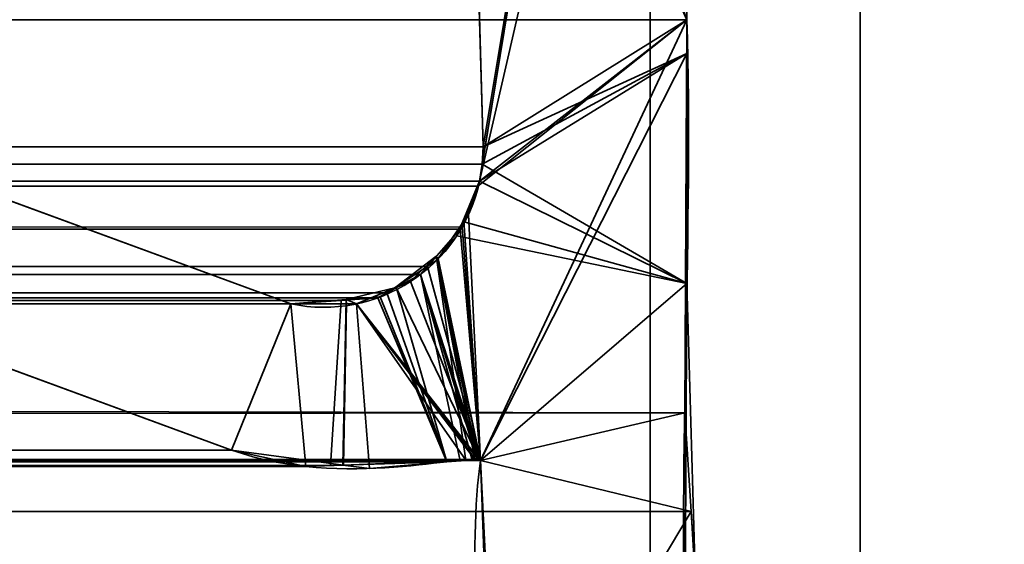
# Model space of a CAD drawing. Header units: millimetres. Extents: x -603 to 3703, y -115 to 193.
# Tile 355 of 656: x 409 to 413.69, y 0.15 to 2.65. Entities that reach past the tile are written whole.
import ezdxf

# ---------------------------------------------------------------- set-up
doc = ezdxf.new("R2010")
doc.units = ezdxf.units.MM
doc.layers.add('151', color=7, linetype='Continuous', true_color=0xffffff)

# ---------------------------------------------------------------- blocks, each defined once
blk = doc.blocks.new('UG_SURFACE_001')
at = {"layer": '151', "color": 252, "linetype": 'Continuous', "lineweight": 35}
for points in [[(603, -18, 2212.25), (603, 174.4, 2212.25), (-603, 174.4, 2212.25), (-603, -18, 2212.25)], [(-453, -18, 2062.2499), (-453, 174.4, 2062.2499), (453, 174.4, 2062.2499), (453, -18, 2062.2499)]]:
    blk.add_3dface(points, dxfattribs=at)
blk = doc.blocks.new('UG_SURFACE_009')
at = {"layer": '151', "color": 252, "linetype": 'Continuous', "lineweight": 35}
for points in [[(-414.5, -29.92, 2023.7501), (414.5, -29.92, 2023.7501), (414.5, 14.42, 2023.7501), (-414.5, 14.42, 2023.7501)], [(-413, -29.92, 2022.2499), (-413, 14.42, 2022.2499), (413, 14.42, 2022.2499), (413, -29.92, 2022.2499)], [(414.5, 14.42, 2023.7501), (414.5, -29.92, 2023.7501), (413, -29.92, 2022.2499), (413, 14.42, 2022.2499)]]:
    blk.add_3dface(points, dxfattribs=at)
blk = doc.blocks.new('UG_SURFACE_010')
at = {"layer": '151', "color": 252, "linetype": 'Continuous', "lineweight": 35}
for points in [[(413, -29.92, 2022.2499), (413, 14.42, 2022.2499), (413, 14.42, -8.75), (413, -29.92, -8.75)], [(414.5, 14.42, -8.75), (414.5, -29.92, -8.75), (413, -29.92, -8.75), (413, 14.42, -8.75)], [(413, 14.42, 2022.2499), (413, -29.92, 2022.2499), (414.5, -29.92, 2023.7501), (414.5, 14.42, 2023.7501)]]:
    blk.add_3dface(points, dxfattribs=at)
blk = doc.blocks.new('UG_SURFACE_011')
at = {"layer": '151', "color": 252, "linetype": 'Continuous', "lineweight": 35}
for points in [[(-397, 4.0145, -7.75), (-412, 4.0145, -7.75), (-412, -24.9528, -7.75), (412, -24.9528, -7.75)], [(397, 4.0145, -8.75), (412, 4.0145, -8.75), (412, -24.9528, -8.75), (-412, -24.9528, -8.75)], [(397, 4.0145, -7.75), (-397, 4.0145, -7.75), (412, -24.9528, -7.75)], [(412, -24.9528, -7.75), (412, 4.0145, -7.75), (397, 4.0145, -7.75)], [(412, -24.9528, -8.75), (412, 4.0145, -8.75), (412, 4.0145, -7.75), (412, -24.9528, -7.75)]]:
    blk.add_3dface(points, dxfattribs=at)
blk = doc.blocks.new('UG_SURFACE_047')
at = {"layer": '151', "color": 7, "linetype": 'Continuous', "lineweight": 35}
for points in [[(411.2049, 2.0412, 2020.4549), (411.1224, 4.9715, 2020.3724), (412.0888, 7.3541, 2021.3387)], [(411.1882, 1.8784, 2020.4382), (412.0888, 7.3541, 2021.3387), (412.1321, 6.0177, 2021.3821), (412.1284, 5.9608, 2021.3785)], [(412.0888, 7.3541, 2021.3387), (411.1882, 1.8784, 2020.4382), (411.2011, 1.9593, 2020.4511)], [(412.0888, 7.3541, 2021.3387), (411.2011, 1.9593, 2020.4511), (411.2049, 2.0412, 2020.4549)], [(412.175, 2.6459, 2021.425), (412.1284, 5.9608, 2021.3785), (-412.1284, 5.9608, 2021.3785), (-412.175, 2.6459, 2021.425)], [(412.1284, 5.9608, 2021.3785), (412.175, 2.6459, 2021.425), (411.1882, 1.8784, 2020.4382)], [(-411.2049, 2.0412, 2020.4549), (-411.1224, 4.9715, 2020.3724), (411.1224, 4.9715, 2020.3724), (411.2049, 2.0412, 2020.4549)], [(412.1643, 0.7759, 2021.4143), (-412.175, 2.6459, 2021.425), (-412.1673, 0.3027, 2021.4171)], [(412.1643, 0.7759, 2021.4143), (412.175, 2.6459, 2021.425), (-412.175, 2.6459, 2021.425)], [(412.175, 2.6459, 2021.425), (411.1926, 0.5499, 2020.4425), (411.1052, 1.66, 2020.3552), (411.1792, 1.8545, 2020.4291)], [(411.1792, 1.8545, 2020.4291), (411.1882, 1.8784, 2020.4382), (412.175, 2.6459, 2021.425)], [(411.1926, 0.5499, 2020.4425), (412.175, 2.6459, 2021.425), (412.1643, 0.7759, 2021.4143)], [(-411.2011, 1.9593, 2020.4511), (-411.2049, 2.0412, 2020.4549), (411.2049, 2.0412, 2020.4549)], [(-411.2011, 1.9593, 2020.4511), (411.2049, 2.0412, 2020.4549), (411.2011, 1.9593, 2020.4511)], [(-408.3734, 1.997, 2017.6234), (-410.2899, 1.295, 2019.5398), (410.2899, 1.295, 2019.5398), (408.3734, 1.997, 2017.6234)], [(410.0084, 0.5991, 2019.2585), (408.5515, 1.1329, 2017.8015), (408.3734, 1.997, 2017.6234), (410.2899, 1.295, 2019.5398)], [(411.2011, 1.9593, 2020.4511), (411.1882, 1.8784, 2020.4382), (-411.1882, 1.8784, 2020.4382), (-411.2011, 1.9593, 2020.4511)], [(-411.1882, 1.8784, 2020.4382), (411.1882, 1.8784, 2020.4382), (411.1792, 1.8545, 2020.4291)], [(411.1792, 1.8545, 2020.4291), (-411.18, 1.8536, 2020.4301), (-411.1882, 1.8784, 2020.4382)], [(-411.1357, 1.7194, 2020.3857), (-411.18, 1.8536, 2020.4301), (411.1792, 1.8545, 2020.4291)], [(-411.1357, 1.7194, 2020.3857), (411.1792, 1.8545, 2020.4291), (411.1052, 1.66, 2020.3552)], [(-411.1357, 1.7194, 2020.3857), (411.1052, 1.66, 2020.3552), (411.0961, 1.6497, 2020.3462)], [(411.0961, 1.6497, 2020.3462), (-411.0914, 1.6556, 2020.3414), (-411.1357, 1.7194, 2020.3857)], [(-410.9856, 1.5029, 2020.2355), (-411.0914, 1.6556, 2020.3414), (411.0961, 1.6497, 2020.3462)], [(-410.9422, 1.4746, 2020.1921), (-410.9856, 1.5029, 2020.2355), (411.0961, 1.6497, 2020.3462)], [(411.0961, 1.6497, 2020.3462), (410.941, 1.4726, 2020.191), (-410.9422, 1.4746, 2020.1921)], [(411.1926, 0.5499, 2020.4425), (410.941, 1.4726, 2020.191), (411.0961, 1.6497, 2020.3462)], [(411.0961, 1.6497, 2020.3462), (411.1052, 1.66, 2020.3552), (411.1926, 0.5499, 2020.4425)], [(-410.9422, 1.4746, 2020.1921), (410.9071, 1.4339, 2020.1571), (410.7471, 1.3465, 2019.9971)], [(-410.9422, 1.4746, 2020.1921), (410.941, 1.4726, 2020.191), (410.9071, 1.4339, 2020.1571)], [(410.7471, 1.3465, 2019.9971), (-410.7465, 1.3476, 2019.9964), (-410.9422, 1.4746, 2020.1921)], [(411.1926, 0.5499, 2020.4425), (410.9071, 1.4339, 2020.1571), (410.941, 1.4726, 2020.191)], [(410.7471, 1.3465, 2019.9971), (410.9071, 1.4339, 2020.1571), (411.0952, 0.5484, 2020.3452), (411.0318, 0.5441, 2020.2818)], [(410.9071, 1.4339, 2020.1571), (411.1524, 0.5522, 2020.4024), (411.0952, 0.5484, 2020.3452)], [(410.9071, 1.4339, 2020.1571), (411.1767, 0.5539, 2020.4268), (411.1524, 0.5522, 2020.4024)], [(410.9071, 1.4339, 2020.1571), (411.1807, 0.5541, 2020.4308), (411.1767, 0.5539, 2020.4268)], [(410.9071, 1.4339, 2020.1571), (411.1926, 0.5499, 2020.4425), (411.1875, 0.5517, 2020.4375)], [(411.1875, 0.5517, 2020.4375), (411.1807, 0.5541, 2020.4308), (410.9071, 1.4339, 2020.1571)], [(-410.7465, 1.3476, 2019.9964), (410.7471, 1.3465, 2019.9971), (410.7048, 1.3234, 2019.9549)], [(-410.7153, 1.3273, 2019.9654), (-410.7465, 1.3476, 2019.9964), (410.7048, 1.3234, 2019.9549)], [(-410.7153, 1.3273, 2019.9654), (410.7048, 1.3234, 2019.9549), (410.529, 1.3114, 2019.779)], [(410.529, 1.3114, 2019.779), (-410.5288, 1.3132, 2019.7787), (-410.7153, 1.3273, 2019.9654)], [(-410.5288, 1.3132, 2019.7787), (410.529, 1.3114, 2019.779), (410.2899, 1.295, 2019.5398)], [(410.2899, 1.295, 2019.5398), (-410.2899, 1.295, 2019.5398), (-410.5288, 1.3132, 2019.7787)], [(410.529, 1.3114, 2019.779), (410.7048, 1.3234, 2019.9549), (411.0318, 0.5441, 2020.2818), (410.4793, 0.5255, 2019.7294)], [(411.0318, 0.5441, 2020.2818), (410.7048, 1.3234, 2019.9549), (410.7471, 1.3465, 2019.9971)], [(410.2899, 1.295, 2019.5398), (410.3616, 0.5215, 2019.6116), (410.0084, 0.5991, 2019.2585)], [(410.4793, 0.5255, 2019.7294), (410.3616, 0.5215, 2019.6116), (410.2899, 1.295, 2019.5398), (410.529, 1.3114, 2019.779)], [(408.5515, 1.1329, 2017.8015), (410.0084, 0.5991, 2019.2585), (-410.0084, 0.5991, 2019.2585), (-408.5515, 1.1329, 2017.8015)], [(-412.1673, 0.3027, 2021.4171), (412.1944, 0.3073, 2021.4443), (412.1643, 0.7759, 2021.4143)], [(411.1926, 0.5499, 2020.4425), (412.1643, 0.7759, 2021.4143), (412.1944, 0.3073, 2021.4443)], [(-410.3616, 0.5215, 2019.6116), (410.0084, 0.5991, 2019.2585), (410.3616, 0.5215, 2019.6116)], [(-410.3616, 0.5215, 2019.6116), (-410.0084, 0.5991, 2019.2585), (410.0084, 0.5991, 2019.2585)], [(411.2493, -1.0249, 2020.4992), (-411.2823, -1.2143, 2020.5324), (-411.1926, 0.5499, 2020.4425)], [(411.1926, 0.5499, 2020.4425), (-411.1926, 0.5499, 2020.4425), (-411.1875, 0.5517, 2020.4375), (411.1875, 0.5517, 2020.4375)], [(-411.1926, 0.5499, 2020.4425), (411.1926, 0.5499, 2020.4425), (411.2493, -1.0249, 2020.4992)], [(411.1807, 0.5541, 2020.4308), (-411.1875, 0.5517, 2020.4375), (-411.1807, 0.5541, 2020.4308)], [(411.1807, 0.5541, 2020.4308), (411.1875, 0.5517, 2020.4375), (-411.1875, 0.5517, 2020.4375)], [(-411.1807, 0.5541, 2020.4308), (-411.1767, 0.5539, 2020.4268), (411.1767, 0.5539, 2020.4268), (411.1807, 0.5541, 2020.4308)], [(411.1767, 0.5539, 2020.4268), (-411.1767, 0.5539, 2020.4268), (-411.1524, 0.5522, 2020.4024), (411.1524, 0.5522, 2020.4024)], [(411.1524, 0.5522, 2020.4024), (-411.1524, 0.5522, 2020.4024), (-411.0952, 0.5484, 2020.3452), (411.0952, 0.5484, 2020.3452)], [(411.0952, 0.5484, 2020.3452), (-411.0952, 0.5484, 2020.3452), (-411.0318, 0.5441, 2020.2818)], [(411.0318, 0.5441, 2020.2818), (411.0952, 0.5484, 2020.3452), (-411.0318, 0.5441, 2020.2818)], [(-411.0318, 0.5441, 2020.2818), (-410.4793, 0.5255, 2019.7294), (410.4793, 0.5255, 2019.7294), (411.0318, 0.5441, 2020.2818)], [(410.3616, 0.5215, 2019.6116), (-410.4793, 0.5255, 2019.7294), (-410.3616, 0.5215, 2019.6116)], [(410.3616, 0.5215, 2019.6116), (410.4793, 0.5255, 2019.7294), (-410.4793, 0.5255, 2019.7294)], [(411.2903, -1.2084, 2020.5402), (411.2493, -1.0249, 2020.4992), (411.1926, 0.5499, 2020.4425), (412.1944, 0.3073, 2021.4443)], [(412.3484, -2.085, 2021.5983), (412.1944, 0.3073, 2021.4443), (-412.1673, 0.3027, 2021.4171)], [(412.3484, -2.085, 2021.5983), (-412.1673, 0.3027, 2021.4171), (-412.1649, -0.4257, 2021.4148)], [(412.1944, 0.3073, 2021.4443), (412.3484, -2.085, 2021.5983), (411.755, -3.2885, 2021.0049), (411.2903, -1.2084, 2020.5402)]]:
    blk.add_3dface(points, dxfattribs=at)
blk = doc.blocks.new('UG_SURFACE_048')
at = {"layer": '151', "color": 7, "linetype": 'Continuous', "lineweight": 35}
for points in [[(412.1284, 5.9608, -8.75), (412.175, 2.6459, -8.75), (410.8703, 6.3656, -8.75), (410.9498, 6.4447, -8.75)], [(411.0944, 5.0879, -8.75), (411.0816, 5.1408, -8.75), (410.8703, 6.3656, -8.75), (412.175, 2.6459, -8.75)], [(412.175, 2.6459, 2021.425), (412.1284, 5.9608, 2021.3785), (411.1224, 4.9715, 2020.3724), (411.2049, 2.0412, 2020.4549)], [(412.175, 2.6459, -8.75), (412.1284, 5.9608, -8.75), (412.1284, 5.9608, 2021.3785), (412.175, 2.6459, 2021.425)], [(412.175, 2.6459, -8.75), (411.1224, 4.9715, -8.75), (411.0944, 5.0879, -8.75)], [(411.2049, 2.0412, -8.75), (411.1224, 4.9715, -8.75), (412.175, 2.6459, -8.75), (412.175, 2.4846, -8.75)], [(411.2049, 2.0412, 2020.4549), (411.1224, 4.9715, 2020.3724), (411.1224, 4.9715, -8.75), (411.2049, 2.0412, -8.75)], [(411.2049, 2.0412, 2020.4549), (412.1744, 2.4847, 2021.4245), (412.175, 2.6459, 2021.425)], [(412.175, 2.6459, -8.75), (412.175, 2.6459, 2021.425), (412.1744, 2.4847, 2021.4245)], [(412.1744, 2.4847, 2021.4245), (412.175, 2.4846, -8.75), (412.175, 2.6459, -8.75)], [(411.1882, 1.8784, 2020.4382), (411.1357, 1.7194, 2020.3857), (411.1926, 0.5499, 2020.4425), (412.1744, 2.4847, 2021.4245)], [(411.2011, 1.9593, 2020.4511), (411.1882, 1.8784, 2020.4382), (412.1744, 2.4847, 2021.4245)], [(412.1649, -0.4257, 2021.4148), (412.1744, 2.4847, 2021.4245), (411.1926, 0.5499, 2020.4425), (411.2516, -0.6106, 2020.5016)], [(412.1744, 2.4847, 2021.4245), (411.2049, 2.0412, 2020.4549), (411.2011, 1.9593, 2020.4511)], [(412.175, 2.4846, -8.75), (412.1752, 1.3919, -8.75), (411.2011, 1.9593, -8.75), (411.2049, 2.0412, -8.75)], [(412.1752, 1.3919, -8.75), (412.1744, 2.4847, 2021.4245), (412.1649, -0.4257, 2021.4148)], [(412.1752, 1.3919, -8.75), (412.175, 2.4846, -8.75), (412.1744, 2.4847, 2021.4245)], [(411.2011, 1.9593, 2020.4511), (411.2049, 2.0412, 2020.4549), (411.2049, 2.0412, -8.75), (411.2011, 1.9593, -8.75)], [(408.3734, 1.997, -8.75), (410.2899, 1.295, -8.75), (410.0084, 0.5991, -8.75), (408.5515, 1.1329, -8.75)], [(410.2899, 1.295, 2019.5398), (408.3734, 1.997, 2017.6234), (408.5515, 1.1329, 2017.8015), (410.0084, 0.5991, 2019.2585)], [(408.3734, 1.997, 2017.6234), (410.2899, 1.295, 2019.5398), (410.2899, 1.295, -8.75), (408.3734, 1.997, -8.75)], [(412.1752, 1.3919, -8.75), (411.1882, 1.8784, -8.75), (411.2011, 1.9593, -8.75)], [(411.2011, 1.9593, -8.75), (411.1882, 1.8784, -8.75), (411.1882, 1.8784, 2020.4382), (411.2011, 1.9593, 2020.4511)], [(411.1079, 1.6861, -8.75), (411.1882, 1.8784, -8.75), (412.1752, 1.3919, -8.75)], [(411.1882, 1.8784, -8.75), (411.1079, 1.6861, -8.75), (411.1135, 1.6875, 2020.3636)], [(411.1135, 1.6875, 2020.3636), (411.1357, 1.7194, 2020.3857), (411.1882, 1.8784, -8.75)], [(411.1357, 1.7194, 2020.3857), (411.1882, 1.8784, 2020.4382), (411.1882, 1.8784, -8.75)], [(411.1135, 1.6875, 2020.3636), (410.9909, 1.5104, 2020.2408), (411.1926, 0.5499, 2020.4425)], [(410.9909, 1.5104, 2020.2408), (411.1135, 1.6875, 2020.3636), (411.0797, 1.6187, -8.75)], [(411.1135, 1.6875, 2020.3636), (411.1079, 1.6861, -8.75), (411.0797, 1.6187, -8.75)], [(411.1926, 0.5499, 2020.4425), (411.1357, 1.7194, 2020.3857), (411.1135, 1.6875, 2020.3636)], [(412.1752, 1.3919, -8.75), (411.0797, 1.6187, -8.75), (411.1079, 1.6861, -8.75)], [(410.9806, 1.5204, -8.75), (411.0797, 1.6187, -8.75), (412.1752, 1.3919, -8.75), (411.1926, 0.5499, -8.75)], [(411.0797, 1.6187, -8.75), (410.9806, 1.5204, -8.75), (410.9909, 1.5104, 2020.2408)], [(410.9806, 1.5204, -8.75), (410.8599, 1.4006, -8.75), (410.7907, 1.3763, 2020.0408)], [(410.7907, 1.3763, 2020.0408), (410.9856, 1.5029, 2020.2355), (410.9806, 1.5204, -8.75)], [(411.0318, 0.5441, 2020.2818), (411.1222, 0.5502, 2020.3722), (410.9856, 1.5029, 2020.2355), (410.7907, 1.3763, 2020.0408)], [(411.1926, 0.5499, -8.75), (410.8599, 1.4006, -8.75), (410.9806, 1.5204, -8.75)], [(410.9856, 1.5029, 2020.2355), (410.9909, 1.5104, 2020.2408), (410.9806, 1.5204, -8.75)], [(410.9909, 1.5104, 2020.2408), (410.9856, 1.5029, 2020.2355), (411.1926, 0.5499, 2020.4425)], [(411.1222, 0.5502, 2020.3722), (411.1663, 0.5532, 2020.4163), (410.9856, 1.5029, 2020.2355)], [(411.1663, 0.5532, 2020.4163), (411.1807, 0.5541, 2020.4308), (410.9856, 1.5029, 2020.2355)], [(411.1807, 0.5541, 2020.4308), (411.1838, 0.553, 2020.4339), (411.1926, 0.5499, 2020.4425), (410.9856, 1.5029, 2020.2355)], [(410.7912, 1.3722, -8.75), (410.6029, 1.2944, -8.75), (410.5542, 1.3151, 2019.8042)], [(410.5542, 1.3151, 2019.8042), (410.7153, 1.3273, 2019.9654), (410.7912, 1.3722, -8.75)], [(411.1874, 0.5524, -8.75), (410.6029, 1.2944, -8.75), (410.7912, 1.3722, -8.75)], [(410.7907, 1.3763, 2020.0408), (410.7153, 1.3273, 2019.9654), (411.0318, 0.5441, 2020.2818)], [(410.7153, 1.3273, 2019.9654), (410.7907, 1.3763, 2020.0408), (410.7912, 1.3722, -8.75)], [(410.8599, 1.4006, -8.75), (410.7912, 1.3722, -8.75), (410.7907, 1.3763, 2020.0408)], [(410.7912, 1.3722, -8.75), (410.8599, 1.4006, -8.75), (411.1926, 0.5499, -8.75), (411.1874, 0.5524, -8.75)], [(411.2517, -0.6131, -8.75), (411.1926, 0.5499, -8.75), (412.1752, 1.3919, -8.75), (412.2308, -0.5866, -8.75)], [(412.1649, -0.4257, 2021.4148), (412.2308, -0.5866, -8.75), (412.1752, 1.3919, -8.75)], [(410.5542, 1.3151, 2019.8042), (410.2899, 1.295, 2019.5398), (410.3616, 0.5215, 2019.6116), (410.5381, 0.5275, 2019.788)], [(410.2899, 1.295, 2019.5398), (410.5542, 1.3151, 2019.8042), (410.5553, 1.2945, -8.75)], [(410.5381, 0.5275, 2019.788), (411.0318, 0.5441, 2020.2818), (410.7153, 1.3273, 2019.9654), (410.5542, 1.3151, 2019.8042)], [(410.6029, 1.2944, -8.75), (410.5553, 1.2945, -8.75), (410.5542, 1.3151, 2019.8042)], [(410.5407, 0.5283, -8.75), (410.0084, 0.5991, -8.75), (410.2899, 1.295, -8.75), (410.5553, 1.2945, -8.75)], [(410.0084, 0.5991, 2019.2585), (410.3616, 0.5215, 2019.6116), (410.2899, 1.295, 2019.5398)], [(410.5553, 1.2945, -8.75), (410.2899, 1.295, -8.75), (410.2899, 1.295, 2019.5398)], [(410.5553, 1.2945, -8.75), (410.6029, 1.2944, -8.75), (410.6647, 0.5118, -8.75), (410.5407, 0.5283, -8.75)], [(410.6029, 1.2944, -8.75), (411.1681, 0.5555, -8.75), (411.1663, 0.5553, -8.75)], [(411.1663, 0.5553, -8.75), (411.1223, 0.5515, -8.75), (410.6029, 1.2944, -8.75)], [(411.1223, 0.5515, -8.75), (410.6647, 0.5118, -8.75), (410.6029, 1.2944, -8.75)], [(410.6029, 1.2944, -8.75), (411.1874, 0.5524, -8.75), (411.1839, 0.553, -8.75)], [(411.1839, 0.553, -8.75), (411.1681, 0.5555, -8.75), (410.6029, 1.2944, -8.75)], [(408.5515, 1.1329, -8.75), (410.0084, 0.5991, -8.75), (410.0084, 0.5991, 2019.2585), (408.5515, 1.1329, 2017.8015)], [(410.3616, 0.5215, 2019.6116), (410.0084, 0.5991, -8.75), (410.5407, 0.5283, -8.75)], [(410.3616, 0.5215, 2019.6116), (410.0084, 0.5991, 2019.2585), (410.0084, 0.5991, -8.75)], [(410.5407, 0.5283, -8.75), (410.5381, 0.5275, 2019.788), (410.3616, 0.5215, 2019.6116)], [(411.1223, 0.5515, -8.75), (411.0318, 0.5441, 2020.2818), (410.5381, 0.5275, 2019.788)], [(410.5381, 0.5275, 2019.788), (410.6647, 0.5118, -8.75), (411.1223, 0.5515, -8.75)], [(410.5381, 0.5275, 2019.788), (410.5407, 0.5283, -8.75), (410.6647, 0.5118, -8.75)], [(411.1223, 0.5515, -8.75), (411.1222, 0.5502, 2020.3722), (411.0318, 0.5441, 2020.2818)], [(411.1663, 0.5553, -8.75), (411.1663, 0.5532, 2020.4163), (411.1222, 0.5502, 2020.3722)], [(411.1222, 0.5502, 2020.3722), (411.1223, 0.5515, -8.75), (411.1663, 0.5553, -8.75)], [(411.1663, 0.5532, 2020.4163), (411.1663, 0.5553, -8.75), (411.1681, 0.5555, -8.75)], [(411.1663, 0.5532, 2020.4163), (411.1681, 0.5555, -8.75), (411.1839, 0.553, -8.75)], [(411.1839, 0.553, -8.75), (411.1807, 0.5541, 2020.4308), (411.1663, 0.5532, 2020.4163)], [(411.1839, 0.553, -8.75), (411.1838, 0.553, 2020.4339), (411.1807, 0.5541, 2020.4308)], [(411.1926, 0.5499, -8.75), (411.1926, 0.5499, 2020.4425), (411.1838, 0.553, 2020.4339)], [(411.1838, 0.553, 2020.4339), (411.1839, 0.553, -8.75), (411.1874, 0.5524, -8.75)], [(411.1838, 0.553, 2020.4339), (411.1874, 0.5524, -8.75), (411.1926, 0.5499, -8.75)], [(411.2517, -0.6131, -8.75), (411.2516, -0.6106, 2020.5016), (411.1926, 0.5499, 2020.4425), (411.1926, 0.5499, -8.75)]]:
    blk.add_3dface(points, dxfattribs=at)

msp = doc.modelspace()

# ---------------------------------------------------------------- linework, layer by layer
at = {"layer": '151', "linetype": 'Continuous', "lineweight": -3}
for p, q in [((413, -29.92, -8.75), (413, 14.42, -8.75)), ((413, -29.92, 2022.25), (413, 14.42, 2022.25)), ((413, -29.92, 2022.25), (413, 14.42, 2022.25)), ((412.175, 2.6459, -8.75), (412.1284, 5.9608, -8.75)), ((411.1224, 4.9715, 2020.3724), (411.2049, 2.0412, 2020.4549)), ((411.1224, 4.9715, 2020.3724), (411.2049, 2.0412, 2020.4549)), ((411.2049, 2.0412, -8.75), (411.1224, 4.9715, -8.75)), ((412, -24.9528, -8.75), (412, 4.0145, -8.75)), ((412, -24.9528, -7.75), (412, 4.0145, -7.75)), ((412.175, 2.6459, 2021.425), (-412.175, 2.6459, 2021.425)), ((412.175, 2.6459, -8.75), (412.175, 2.6459, 2021.425)), ((-411.2049, 2.0412, 2020.4549), (411.2049, 2.0412, 2020.4549)), ((411.2049, 2.0412, 2020.4549), (411.2049, 2.0412, -8.75)), ((408.3734, 1.997, -8.75), (410.2899, 1.295, -8.75)), ((410.2899, 1.295, 2019.5399), (408.3734, 1.997, 2017.6234)), ((410.2899, 1.295, 2019.5399), (408.3734, 1.997, 2017.6234)), ((-411.1883, 1.8784, 2020.4383), (411.1883, 1.8784, 2020.4383)), ((411.1883, 1.8784, 2020.4383), (411.1883, 1.8784, -8.75)), ((-410.2899, 1.295, 2019.5399), (410.2899, 1.295, 2019.5399)), ((410.2899, 1.295, 2019.5399), (410.2899, 1.295, -8.75)), ((408.5515, 1.1329, 2017.8015), (410.0084, 0.5991, 2019.2584)), ((408.5515, 1.1329, -8.75), (410.0084, 0.5991, -8.75)), ((408.5515, 1.1329, 2017.8015), (410.0084, 0.5991, 2019.2584)), ((410.0084, 0.5991, 2019.2584), (-410.0084, 0.5991, 2019.2584)), ((410.0084, 0.5991, 2019.2584), (410.0084, 0.5991, -8.75)), ((411.1926, 0.5499, 2020.4426), (-411.1926, 0.5499, 2020.4426)), ((411.1926, 0.5499, -8.75), (411.1926, 0.5499, 2020.4426))]:
    msp.add_line(p, q, dxfattribs=at)
for points in [[(412.7183, -3.0566, 2021.9683), (411.9096, -1.668, 2021.1596), (412.2322, 0.6697, 2021.4822), (412.175, 2.6459, 2021.425)], [(412.7183, -3.0566, -8.75), (411.9096, -1.668, -8.75), (412.2322, 0.6697, -8.75), (412.175, 2.6459, -8.75)], [(412.175, 2.6459, 2021.425), (412.2322, 0.6697, 2021.4822), (411.9096, -1.668, 2021.1596), (412.7183, -3.0566, 2021.9683)], [(411.1883, 1.8784, 2020.4383), (411.1999, 1.9319, 2020.4499), (411.2052, 1.9864, 2020.4552), (411.2049, 2.0412, 2020.4549)], [(411.1883, 1.8784, -8.75), (411.1999, 1.9319, -8.75), (411.2052, 1.9864, -8.75), (411.2049, 2.0412, -8.75)], [(411.1883, 1.8784, 2020.4383), (411.1999, 1.9319, 2020.4499), (411.2052, 1.9864, 2020.4552), (411.2049, 2.0412, 2020.4549)], [(410.2899, 1.295, -8.75), (410.6991, 1.208, -8.75), (411.1012, 1.4692, -8.75), (411.1883, 1.8784, -8.75)], [(410.2899, 1.295, 2019.5399), (410.6991, 1.208, 2019.9491), (411.1012, 1.4692, 2020.3512), (411.1883, 1.8784, 2020.4383)], [(411.1883, 1.8784, 2020.4383), (411.1012, 1.4692, 2020.3512), (410.6991, 1.208, 2019.9491), (410.2899, 1.295, 2019.5399)], [(410.0084, 0.5991, -8.75), (410.5426, 0.4094, -8.75), (411.1383, 0.5892, -8.75), (411.1926, 0.5499, -8.75)], [(411.1926, 0.5499, 2020.4426), (411.1383, 0.5892, 2020.3883), (410.5426, 0.4094, 2019.7926), (410.0084, 0.5991, 2019.2584)], [(411.1926, 0.5499, 2020.4426), (411.1383, 0.5892, 2020.3883), (410.5426, 0.4094, 2019.7926), (410.0084, 0.5991, 2019.2584)], [(411.1926, 0.5499, -8.75), (411.0783, -0.2606, -8.75), (411.3398, -2.1669, -8.75), (411.8398, -3.5319, -8.75)], [(411.1926, 0.5499, 2020.4426), (411.0783, -0.2606, 2020.3283), (411.3398, -2.1669, 2020.5898), (411.8398, -3.5319, 2021.0898)], [(411.8398, -3.5319, 2021.0898), (411.3398, -2.1669, 2020.5898), (411.0783, -0.2606, 2020.3283), (411.1926, 0.5499, 2020.4426)]]:
    msp.add_open_spline(points, degree=3, dxfattribs=at)

# ---------------------------------------------------------------- block references
for name in ['UG_SURFACE_001', 'UG_SURFACE_011', 'UG_SURFACE_009', 'UG_SURFACE_010', 'UG_SURFACE_047', 'UG_SURFACE_048']:
    msp.add_blockref(name, (0, 0), dxfattribs=at)

doc.saveas('drawing.dxf')
